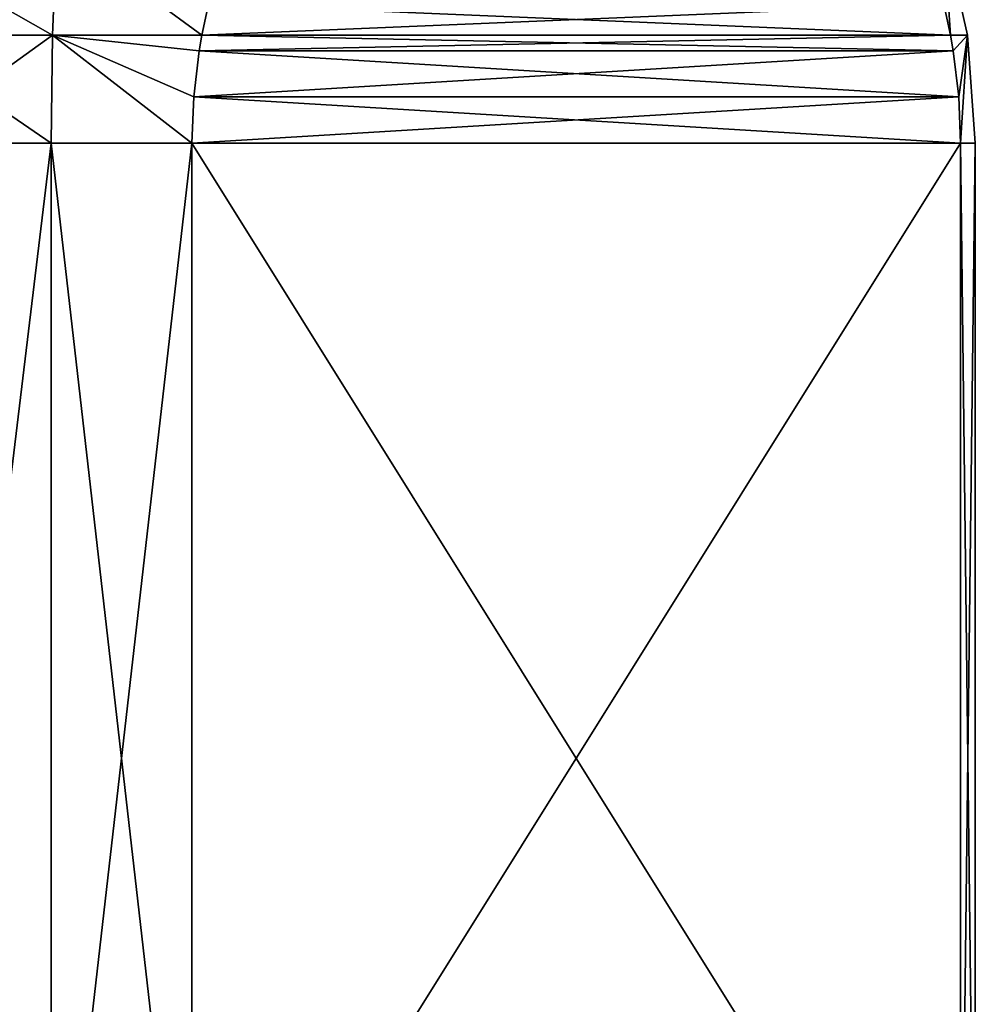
# Model space of a CAD drawing. Header units: millimetres. Extents: x -139 to 106, y -8 to 139.
# Tile 430 of 459: x 83.27 to 89.49, y 34.94 to 41.34. Entities that reach past the tile are written whole.
import ezdxf

# ---------------------------------------------------------------- set-up
doc = ezdxf.new("R2010")
doc.units = ezdxf.units.MM
doc.header["$LTSCALE"] = 53.842063
for name, color, linetype in [('410', 7, 'CONTINUOUS'), ('411', 7, 'CONTINUOUS'), ('421', 7, 'CONTINUOUS'), ('422', 7, 'CONTINUOUS'), ('448', 7, 'CONTINUOUS'), ('449', 7, 'CONTINUOUS')]:
    doc.layers.add(name, color=color, linetype=linetype)

msp = doc.modelspace()

# ---------------------------------------------------------------- linework, layer by layer
at = {"layer": '410', "linetype": 'CONTINUOUS'}
for points in [[(83.4772, 32.5379, -10.969), (82.5108, 32.5379, -11.527), (83.4772, 40.5379, -10.969), (83.4772, 32.5379, -10.969)], [(83.4772, 40.5379, -10.969), (82.5108, 32.5379, -11.527), (82.5108, 40.5379, -11.527), (83.4772, 40.5379, -10.969)], [(84.3923, 32.5379, -10.3301), (83.4772, 32.5379, -10.969), (84.3923, 40.5379, -10.3301), (84.3923, 32.5379, -10.3301)], [(84.3923, 40.5379, -10.3301), (83.4772, 32.5379, -10.969), (83.4772, 40.5379, -10.969), (84.3923, 40.5379, -10.3301)]]:
    msp.add_3dface(points, dxfattribs=at)
at = {"layer": '411', "linetype": 'CONTINUOUS'}
for points in [[(83.5138, 41.9306, 10.7099), (82.2713, 41.9306, 11.4275), (83.4859, 41.2395, 10.9047), (83.5138, 41.9306, 10.7099)], [(83.4859, 41.2395, 10.9047), (82.2713, 41.9306, 11.4275), (82.4507, 41.2395, 11.5024), (83.4859, 41.2395, 10.9047)], [(83.5138, 41.9306, -10.7099), (82.4508, 41.2395, -11.5024), (82.2713, 41.9306, -11.4274), (83.5138, 41.9306, -10.7099)], [(83.4859, 41.2395, -10.9047), (82.4508, 41.2395, -11.5024), (83.5138, 41.9306, -10.7099), (83.4859, 41.2395, -10.9047)], [(84.4573, 41.2391, 10.2176), (83.5138, 41.9306, 10.7099), (83.4859, 41.2395, 10.9047), (84.4573, 41.2391, 10.2176)], [(84.4573, 41.2391, -10.2176), (83.4859, 41.2395, -10.9047), (83.5138, 41.9306, -10.7099), (84.4573, 41.2391, -10.2176)], [(84.5013, 41.4412, 10.1414), (83.5138, 41.9306, 10.7099), (84.4573, 41.2391, 10.2176), (84.5013, 41.4412, 10.1414)], [(84.5013, 41.4414, -10.1413), (84.4573, 41.2391, -10.2176), (83.5138, 41.9306, -10.7099), (84.5013, 41.4414, -10.1413)], [(89.3274, 41.2391, 1.7824), (89.4367, 41.2395, 0.5977), (89.282, 41.9306, 0.718), (89.3274, 41.2391, 1.7824)], [(89.2833, 41.4414, 1.8587), (89.3274, 41.2391, 1.7824), (89.282, 41.9306, 0.718), (89.2833, 41.4414, 1.8587)], [(89.4367, 41.2395, 0.5977), (89.4367, 41.2395, -0.5977), (89.282, 41.9306, 0.718), (89.4367, 41.2395, 0.5977)], [(89.4367, 41.2395, -0.5977), (89.3274, 41.2391, -1.7824), (89.282, 41.9306, -0.718), (89.4367, 41.2395, -0.5977)], [(89.282, 41.9306, 0.718), (89.4367, 41.2395, -0.5977), (89.282, 41.9306, -0.718), (89.282, 41.9306, 0.718)], [(89.3274, 41.2391, -1.7824), (89.2833, 41.4412, -1.8586), (89.282, 41.9306, -0.718), (89.3274, 41.2391, -1.7824)], [(83.4859, 41.2395, 10.9047), (82.4507, 41.2395, 11.5024), (83.4772, 40.5379, 10.969), (83.4859, 41.2395, 10.9047)], [(83.4772, 40.5379, 10.969), (82.4507, 41.2395, 11.5024), (82.5108, 40.5379, 11.527), (83.4772, 40.5379, 10.969)], [(83.4859, 41.2395, -10.9047), (82.5108, 40.5379, -11.527), (82.4508, 41.2395, -11.5024), (83.4859, 41.2395, -10.9047)], [(83.4772, 40.5379, -10.969), (82.5108, 40.5379, -11.527), (83.4859, 41.2395, -10.9047), (83.4772, 40.5379, -10.969)], [(84.3923, 40.5379, -10.3301), (83.4772, 40.5379, -10.969), (83.4859, 41.2395, -10.9047), (84.3923, 40.5379, -10.3301)], [(84.3923, 40.5379, 10.3301), (83.4859, 41.2395, 10.9047), (83.4772, 40.5379, 10.969), (84.3923, 40.5379, 10.3301)], [(84.404, 40.8379, -10.3098), (84.3923, 40.5379, -10.3301), (83.4859, 41.2395, -10.9047), (84.404, 40.8379, -10.3098)], [(84.4573, 41.2391, 10.2176), (83.4859, 41.2395, 10.9047), (84.4398, 41.1386, 10.2479), (84.4573, 41.2391, 10.2176)], [(84.4398, 41.1386, 10.2479), (83.4859, 41.2395, 10.9047), (84.404, 40.8379, 10.3098), (84.4398, 41.1386, 10.2479)], [(84.404, 40.8379, 10.3098), (83.4859, 41.2395, 10.9047), (84.3923, 40.5379, 10.3301), (84.404, 40.8379, 10.3098)], [(84.4398, 41.1387, -10.2479), (84.404, 40.8379, -10.3098), (83.4859, 41.2395, -10.9047), (84.4398, 41.1387, -10.2479)], [(84.4573, 41.2391, -10.2176), (84.4398, 41.1387, -10.2479), (83.4859, 41.2395, -10.9047), (84.4573, 41.2391, -10.2176)], [(89.3274, 41.2391, 1.7824), (89.3448, 41.1387, 1.7521), (89.4367, 41.2395, 0.5977), (89.3274, 41.2391, 1.7824)], [(89.3274, 41.2391, -1.7824), (89.4367, 41.2395, -0.5977), (89.3448, 41.1386, -1.7521), (89.3274, 41.2391, -1.7824)], [(89.3448, 41.1387, 1.7521), (89.3806, 40.8379, 1.6902), (89.4367, 41.2395, 0.5977), (89.3448, 41.1387, 1.7521)], [(89.3448, 41.1386, -1.7521), (89.4367, 41.2395, -0.5977), (89.3806, 40.8379, -1.6902), (89.3448, 41.1386, -1.7521)], [(89.4367, 41.2395, -0.5977), (89.3923, 40.5379, -1.6699), (89.3806, 40.8379, -1.6902), (89.4367, 41.2395, -0.5977)], [(89.3806, 40.8379, 1.6902), (89.3923, 40.5379, 1.6699), (89.4367, 41.2395, 0.5977), (89.3806, 40.8379, 1.6902)], [(89.488, 40.5379, -0.558), (89.3923, 40.5379, -1.6699), (89.4367, 41.2395, -0.5977), (89.488, 40.5379, -0.558)], [(89.3923, 40.5379, 1.6699), (89.488, 40.5379, 0.558), (89.4367, 41.2395, 0.5977), (89.3923, 40.5379, 1.6699)], [(89.488, 40.5379, 0.558), (89.488, 40.5379, -0.558), (89.4367, 41.2395, 0.5977), (89.488, 40.5379, 0.558)], [(89.4367, 41.2395, 0.5977), (89.488, 40.5379, -0.558), (89.4367, 41.2395, -0.5977), (89.4367, 41.2395, 0.5977)]]:
    msp.add_3dface(points, dxfattribs=at)
at = {"layer": '421', "linetype": 'CONTINUOUS'}
for points in [[(84.5013, 41.4412, 10.1414), (84.4573, 41.2391, 10.2176), (89.2833, 41.4414, 1.8587), (84.5013, 41.4412, 10.1414)], [(84.4573, 41.2391, 10.2176), (89.3274, 41.2391, 1.7824), (89.2833, 41.4414, 1.8587), (84.4573, 41.2391, 10.2176)], [(84.4573, 41.2391, 10.2176), (84.4398, 41.1386, 10.2479), (89.3274, 41.2391, 1.7824), (84.4573, 41.2391, 10.2176)], [(84.4398, 41.1386, 10.2479), (89.3448, 41.1387, 1.7521), (89.3274, 41.2391, 1.7824), (84.4398, 41.1386, 10.2479)], [(84.4398, 41.1386, 10.2479), (84.404, 40.8379, 10.3098), (89.3448, 41.1387, 1.7521), (84.4398, 41.1386, 10.2479)], [(84.404, 40.8379, 10.3098), (89.3806, 40.8379, 1.6902), (89.3448, 41.1387, 1.7521), (84.404, 40.8379, 10.3098)], [(84.404, 40.8379, 10.3098), (84.3923, 40.5379, 10.3301), (89.3806, 40.8379, 1.6902), (84.404, 40.8379, 10.3098)], [(84.3923, 40.5379, 10.3301), (89.3923, 40.5379, 1.6699), (89.3806, 40.8379, 1.6902), (84.3923, 40.5379, 10.3301)], [(84.3923, 32.5379, 10.3301), (89.3923, 32.5379, 1.6699), (89.3923, 40.5379, 1.6699), (84.3923, 32.5379, 10.3301)], [(84.3923, 40.5379, 10.3301), (84.3923, 32.5379, 10.3301), (89.3923, 40.5379, 1.6699), (84.3923, 40.5379, 10.3301)]]:
    msp.add_3dface(points, dxfattribs=at)
at = {"layer": '422', "linetype": 'CONTINUOUS'}
for points in [[(84.4573, 41.2391, -10.2176), (84.5013, 41.4414, -10.1413), (89.3274, 41.2391, -1.7824), (84.4573, 41.2391, -10.2176)], [(89.3274, 41.2391, -1.7824), (84.5013, 41.4414, -10.1413), (89.2833, 41.4412, -1.8586), (89.3274, 41.2391, -1.7824)], [(84.4398, 41.1387, -10.2479), (84.4573, 41.2391, -10.2176), (89.3448, 41.1386, -1.7521), (84.4398, 41.1387, -10.2479)], [(84.4573, 41.2391, -10.2176), (89.3274, 41.2391, -1.7824), (89.3448, 41.1386, -1.7521), (84.4573, 41.2391, -10.2176)], [(84.404, 40.8379, -10.3098), (84.4398, 41.1387, -10.2479), (89.3806, 40.8379, -1.6902), (84.404, 40.8379, -10.3098)], [(84.4398, 41.1387, -10.2479), (89.3448, 41.1386, -1.7521), (89.3806, 40.8379, -1.6902), (84.4398, 41.1387, -10.2479)], [(84.3923, 40.5379, -10.3301), (84.404, 40.8379, -10.3098), (89.3923, 40.5379, -1.6699), (84.3923, 40.5379, -10.3301)], [(89.3923, 40.5379, -1.6699), (84.404, 40.8379, -10.3098), (89.3806, 40.8379, -1.6902), (89.3923, 40.5379, -1.6699)], [(89.3923, 32.5379, -1.6699), (84.3923, 32.5379, -10.3301), (84.3923, 40.5379, -10.3301), (89.3923, 32.5379, -1.6699)], [(89.3923, 32.5379, -1.6699), (84.3923, 40.5379, -10.3301), (89.3923, 40.5379, -1.6699), (89.3923, 32.5379, -1.6699)]]:
    msp.add_3dface(points, dxfattribs=at)
at = {"layer": '448', "linetype": 'CONTINUOUS'}
for points in [[(89.3923, 32.5379, 1.6699), (89.488, 32.5379, 0.558), (89.3923, 40.5379, 1.6699), (89.3923, 32.5379, 1.6699)], [(89.488, 32.5379, 0.558), (89.488, 40.5379, 0.558), (89.3923, 40.5379, 1.6699), (89.488, 32.5379, 0.558)], [(89.488, 32.5379, -0.558), (89.3923, 32.5379, -1.6699), (89.488, 40.5379, -0.558), (89.488, 32.5379, -0.558)], [(89.3923, 32.5379, -1.6699), (89.3923, 40.5379, -1.6699), (89.488, 40.5379, -0.558), (89.3923, 32.5379, -1.6699)], [(89.488, 32.5379, 0.558), (89.488, 32.5379, -0.558), (89.488, 40.5379, 0.558), (89.488, 32.5379, 0.558)], [(89.488, 32.5379, -0.558), (89.488, 40.5379, -0.558), (89.488, 40.5379, 0.558), (89.488, 32.5379, -0.558)]]:
    msp.add_3dface(points, dxfattribs=at)
at = {"layer": '449', "linetype": 'CONTINUOUS'}
for points in [[(82.5108, 32.5379, 11.527), (83.4772, 32.5379, 10.969), (82.5108, 40.5379, 11.527), (82.5108, 32.5379, 11.527)], [(83.4772, 32.5379, 10.969), (83.4772, 40.5379, 10.969), (82.5108, 40.5379, 11.527), (83.4772, 32.5379, 10.969)], [(83.4772, 32.5379, 10.969), (84.3923, 32.5379, 10.3301), (83.4772, 40.5379, 10.969), (83.4772, 32.5379, 10.969)], [(84.3923, 32.5379, 10.3301), (84.3923, 40.5379, 10.3301), (83.4772, 40.5379, 10.969), (84.3923, 32.5379, 10.3301)]]:
    msp.add_3dface(points, dxfattribs=at)

doc.saveas('drawing.dxf')
